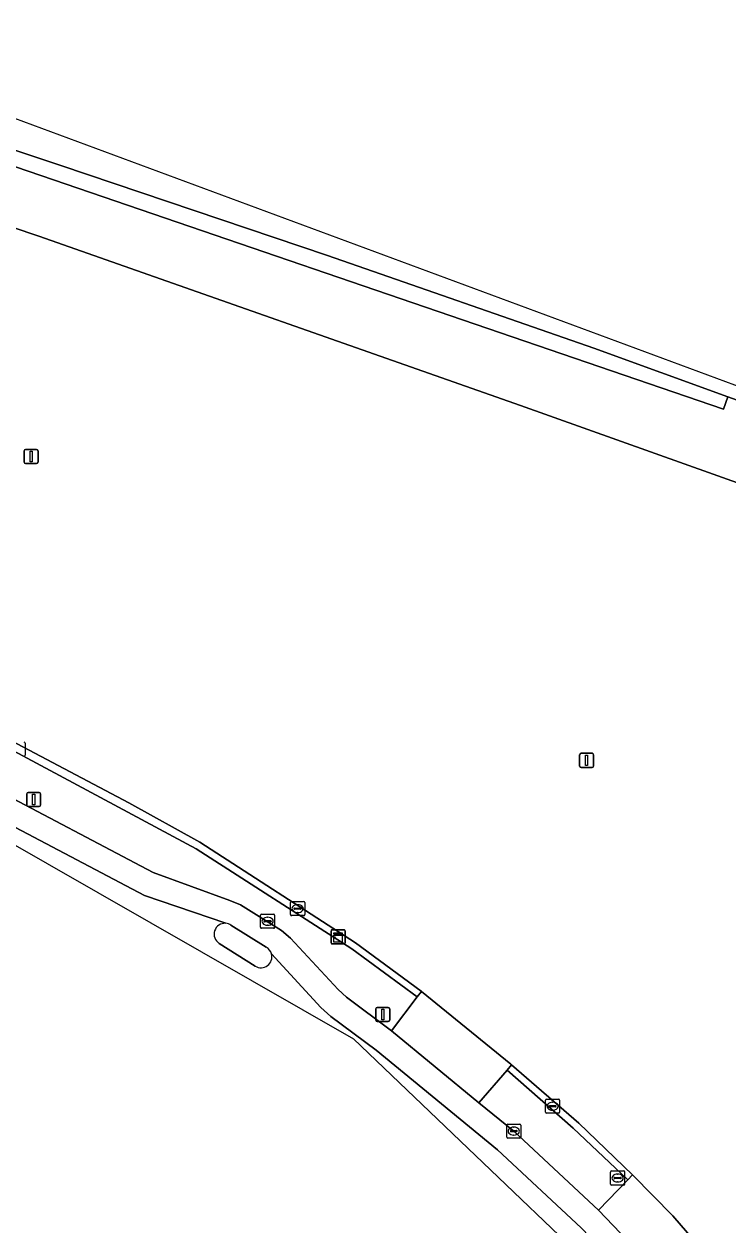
# Model space of a CAD drawing. Extents: x 163683 to 164494, y 382709 to 383872.
# Drawn here: x 163773.9 to 163823.9, y 383781.9 to 383867.1 of the extents above; entities that cross this region are included whole.
import ezdxf

# ---------------------------------------------------------------- set-up
doc = ezdxf.new("R2010")
doc.units = 0
for name, color, linetype in [('IMGEO_Brandkraan', 7, 'Continuous'), ('IMGEO_Geluidsscherm', 7, 'Continuous'), ('IMGEO_Groenvoorziening', 7, 'Continuous'), ('IMGEO_Haag', 7, 'Continuous'), ('IMGEO_Kast', 7, 'Continuous'), ('IMGEO_Kolk', 7, 'Continuous'), ('IMGEO_Lichtmast', 7, 'Continuous'), ('IMGEO_Parkeervlak_gesloten', 7, 'Continuous'), ('IMGEO_Rijbaan_lokaal_gesloten', 7, 'Continuous'), ('IMGEO_Rijbaan_lokaal_open', 7, 'Continuous'), ('IMGEO_Spoorbaan_halfverhard', 7, 'Continuous'), ('IMGEO_Verkeerseiland_open', 7, 'Continuous'), ('IMGEO_Voetpad_open', 7, 'Continuous')]:
    doc.layers.add(name, color=color, linetype=linetype)

msp = doc.modelspace()

# ---------------------------------------------------------------- linework, layer by layer
at = {"layer": 'IMGEO_Brandkraan'}
for p, q in [((163815.568, 383784.827), (163815.568, 383785.679)), ((163815.643, 383785.753), (163816.495, 383785.753)), ((163815.827, 383785.247), (163815.827, 383785.259)), ((163816.265, 383785.21), (163815.867, 383785.21)), ((163815.87, 383785.296), (163816.268, 383785.296)), ((163816.056, 383785.533), (163816.081, 383785.533)), ((163816.311, 383785.259), (163816.311, 383785.247)), ((163816.569, 383785.679), (163816.569, 383784.827)), ((163816.495, 383784.753), (163815.643, 383784.753)), ((163816.079, 383784.973), (163816.054, 383784.973))]:
    msp.add_line(p, q, dxfattribs=at)
for points in [[(163815.568, 383784.827), (163815.568, 383785.679)], [(163815.643, 383785.753), (163816.495, 383785.753)], [(163816.569, 383785.679), (163816.569, 383784.827)], [(163816.495, 383784.753), (163815.643, 383784.753)]]:
    msp.add_lwpolyline(points, dxfattribs=at)
for centre, radius, start, end in [((163815.645, 383785.677), 0.0765, 91.55205, 178.44795), ((163815.645, 383785.677), 0.0765, 91.55205, 178.44795), ((163815.867, 383785.256), 0.0403, 85.87752, 175.75265), ((163815.864, 383785.246), 0.0366, 178.93798, 274.71019), ((163816.268, 383785.253), 0.043, 264.86636, 352.45326), ((163816.272, 383785.258), 0.0386, 1.73085, 96.63898), ((163816.493, 383785.677), 0.0765, 1.55205, 88.44795), ((163816.493, 383785.677), 0.0765, 1.55205, 88.44795), ((163815.645, 383784.829), 0.0765, 181.55205, 268.44795), ((163815.645, 383784.829), 0.0765, 181.55205, 268.44795), ((163816.493, 383784.829), 0.0765, 271.55205, 358.44795), ((163816.493, 383784.829), 0.0765, 271.55205, 358.44795)]:
    msp.add_arc(centre, radius, start, end, dxfattribs=at)
for centre, major_axis, ratio, start_param, end_param in [((163816.055, 383785.253), (-0.387, 0.002), 0.722429, 4.712389, 7.853982), ((163816.08, 383785.253), (-0.39, 0.002), 0.717154, 1.570796, 4.712389)]:
    msp.add_ellipse(centre, major_axis=major_axis, ratio=ratio, start_param=start_param, end_param=end_param, dxfattribs=at)
at = {"layer": 'IMGEO_Geluidsscherm'}
msp.add_lwpolyline([(163763.21, 383861.507), (163763.838, 383861.303), (163776.541, 383857.086), (163795.465, 383850.695), (163814.373, 383844.127), (163823.896, 383840.669), (163825.802, 383839.977), (163839.348, 383835.059), (163848.731, 383831.578), (163862.986, 383826.192), (163867.503, 383824.485), (163886.122, 383817.204), (163904.646, 383809.665)], dxfattribs=at)
at = {"layer": 'IMGEO_Groenvoorziening'}
msp.add_lwpolyline([(163825.802, 383839.977), (163823.896, 383840.669), (163823.581, 383839.804), (163764.52, 383860), (163763.956, 383859.38), (163762.237, 383859.023), (163759.736, 383857.757), (163755.366, 383859.513), (163755.627, 383860.405), (163753.265, 383861.128), (163754.23, 383863.381), (163754.174, 383863.477), (163752.506, 383859.823), (163759.738, 383857.194), (163774.974, 383852.081), (163809.164, 383840.057), (163853.26, 383824.354)], dxfattribs=at)
msp.add_lwpolyline([(163814.373, 383844.127), (163795.465, 383850.695), (163776.541, 383857.086), (163763.838, 383861.303), (163759.863, 383858.903), (163755.844, 383860.339), (163755.627, 383860.405), (163755.366, 383859.513), (163759.736, 383857.757), (163762.237, 383859.023), (163763.956, 383859.38), (163764.52, 383860), (163823.581, 383839.804), (163823.896, 383840.669)], close=True, dxfattribs=at)
at = {"layer": 'IMGEO_Haag'}
msp.add_lwpolyline([(163814.373, 383844.127), (163795.465, 383850.695), (163776.541, 383857.086), (163763.838, 383861.303), (163759.863, 383858.903), (163755.844, 383860.339), (163755.627, 383860.405), (163755.366, 383859.513), (163759.736, 383857.757), (163762.237, 383859.023), (163763.956, 383859.38), (163764.52, 383860), (163823.581, 383839.804), (163823.896, 383840.669)], close=True, dxfattribs=at)
at = {"layer": 'IMGEO_Kast'}
for p, q in [((163795.721, 383801.934), (163795.721, 383802.775)), ((163795.721, 383802.775), (163795.721, 383801.934)), ((163795.796, 383802.859), (163796.637, 383802.859)), ((163796.637, 383802.859), (163795.796, 383802.859)), ((163796.721, 383802.784), (163796.721, 383801.943)), ((163796.721, 383801.943), (163796.721, 383802.784)), ((163796.646, 383801.859), (163795.805, 383801.859)), ((163795.805, 383801.859), (163796.646, 383801.859))]:
    msp.add_line(p, q, dxfattribs=at)
for points in [[(163795.916, 383802.649), (163796.516, 383802.649), (163796.516, 383802.564), (163795.916, 383802.564), (163795.916, 383802.649)], [(163795.916, 383802.474), (163796.516, 383802.474), (163796.516, 383801.985), (163795.916, 383801.985), (163795.916, 383802.474)]]:
    msp.add_lwpolyline(points, dxfattribs=at)
msp.add_circle((163796, 383802.323), 0.0377, dxfattribs=at)
for centre, start, end in [((163795.799, 383802.781), 92.4484, 184.28452), ((163795.799, 383802.781), 92.4484, 184.28452), ((163796.643, 383802.781), 2.4484, 94.28452), ((163796.643, 383802.781), 2.4484, 94.28452), ((163795.799, 383801.937), 182.4484, 274.28452), ((163795.799, 383801.937), 182.4484, 274.28452), ((163796.643, 383801.937), 272.4484, 4.28452), ((163796.643, 383801.937), 272.4484, 4.28452)]:
    msp.add_arc(centre, 0.0779, start, end, dxfattribs=at)
at = {"layer": 'IMGEO_Kolk'}
for p, q in [((163774, 383816.107), (163774, 383815.255)), ((163792.852, 383803.94), (163792.852, 383804.792)), ((163792.927, 383804.866), (163793.779, 383804.866)), ((163793.853, 383804.792), (163793.853, 383803.94)), ((163790.719, 383803.043), (163790.719, 383803.895)), ((163790.794, 383803.969), (163791.646, 383803.969)), ((163791.72, 383803.895), (163791.72, 383803.043)), ((163793.779, 383803.866), (163792.927, 383803.866)), ((163793.111, 383804.36), (163793.111, 383804.372)), ((163793.549, 383804.323), (163793.151, 383804.323)), ((163793.154, 383804.409), (163793.552, 383804.409)), ((163793.363, 383804.086), (163793.338, 383804.086)), ((163793.34, 383804.646), (163793.365, 383804.646)), ((163793.595, 383804.372), (163793.595, 383804.36)), ((163791.646, 383802.969), (163790.794, 383802.969)), ((163790.978, 383803.463), (163790.978, 383803.475)), ((163791.416, 383803.426), (163791.018, 383803.426)), ((163791.021, 383803.512), (163791.419, 383803.512)), ((163791.23, 383803.189), (163791.205, 383803.189)), ((163791.207, 383803.749), (163791.232, 383803.749)), ((163791.462, 383803.475), (163791.462, 383803.463)), ((163810.952, 383789.922), (163810.952, 383790.774)), ((163811.027, 383790.848), (163811.879, 383790.848)), ((163811.211, 383790.342), (163811.211, 383790.354)), ((163811.649, 383790.305), (163811.251, 383790.305)), ((163811.254, 383790.391), (163811.652, 383790.391)), ((163811.44, 383790.628), (163811.465, 383790.628)), ((163811.695, 383790.354), (163811.695, 383790.342)), ((163811.953, 383790.774), (163811.953, 383789.922)), ((163811.879, 383789.848), (163811.027, 383789.848)), ((163811.463, 383790.068), (163811.438, 383790.068)), ((163808.196, 383788.156), (163808.196, 383789.008)), ((163808.271, 383789.082), (163809.123, 383789.082)), ((163808.455, 383788.576), (163808.455, 383788.588)), ((163808.893, 383788.539), (163808.495, 383788.539)), ((163808.498, 383788.625), (163808.896, 383788.625)), ((163808.684, 383788.862), (163808.709, 383788.862)), ((163808.939, 383788.588), (163808.939, 383788.576)), ((163809.197, 383789.008), (163809.197, 383788.156)), ((163809.123, 383788.082), (163808.271, 383788.082)), ((163808.707, 383788.302), (163808.682, 383788.302))]:
    msp.add_line(p, q, dxfattribs=at)
for points in [[(163774, 383816.107), (163774, 383815.255)], [(163792.852, 383803.94), (163792.852, 383804.792)], [(163792.927, 383804.866), (163793.779, 383804.866)], [(163793.853, 383804.792), (163793.853, 383803.94)], [(163790.719, 383803.043), (163790.719, 383803.895)], [(163790.794, 383803.969), (163791.646, 383803.969)], [(163791.72, 383803.895), (163791.72, 383803.043)], [(163793.779, 383803.866), (163792.927, 383803.866)], [(163791.646, 383802.969), (163790.794, 383802.969)], [(163810.952, 383789.922), (163810.952, 383790.774)], [(163811.027, 383790.848), (163811.879, 383790.848)], [(163811.953, 383790.774), (163811.953, 383789.922)], [(163811.879, 383789.848), (163811.027, 383789.848)], [(163808.196, 383788.156), (163808.196, 383789.008)], [(163808.271, 383789.082), (163809.123, 383789.082)], [(163809.197, 383789.008), (163809.197, 383788.156)], [(163809.123, 383788.082), (163808.271, 383788.082)]]:
    msp.add_lwpolyline(points, dxfattribs=at)
for centre, radius, start, end in [((163773.924, 383816.105), 0.0765, 1.55205, 88.44795), ((163773.924, 383816.105), 0.0765, 1.55205, 88.44795), ((163773.924, 383815.257), 0.0765, 271.55205, 358.44795), ((163773.924, 383815.257), 0.0765, 271.55205, 358.44795), ((163792.929, 383804.79), 0.0765, 91.55205, 178.44795), ((163792.929, 383804.79), 0.0765, 91.55205, 178.44795), ((163793.777, 383804.79), 0.0765, 1.55205, 88.44795), ((163793.777, 383804.79), 0.0765, 1.55205, 88.44795), ((163790.796, 383803.893), 0.0765, 91.55205, 178.44795), ((163790.796, 383803.893), 0.0765, 91.55205, 178.44795), ((163791.644, 383803.893), 0.0765, 1.55205, 88.44795), ((163791.644, 383803.893), 0.0765, 1.55205, 88.44795), ((163792.929, 383803.942), 0.0765, 181.55205, 268.44795), ((163792.929, 383803.942), 0.0765, 181.55205, 268.44795), ((163793.151, 383804.369), 0.0403, 85.87752, 175.75265), ((163793.148, 383804.359), 0.0366, 178.93798, 274.71019), ((163793.552, 383804.366), 0.043, 264.86636, 352.45326), ((163793.556, 383804.371), 0.0386, 1.73085, 96.63898), ((163793.777, 383803.942), 0.0765, 271.55205, 358.44795), ((163793.777, 383803.942), 0.0765, 271.55205, 358.44795), ((163790.796, 383803.045), 0.0765, 181.55205, 268.44795), ((163790.796, 383803.045), 0.0765, 181.55205, 268.44795), ((163791.018, 383803.472), 0.0403, 85.87752, 175.75265), ((163791.015, 383803.462), 0.0366, 178.93798, 274.71019), ((163791.419, 383803.469), 0.043, 264.86636, 352.45326), ((163791.423, 383803.474), 0.0386, 1.73085, 96.63898), ((163791.644, 383803.045), 0.0765, 271.55205, 358.44795), ((163791.644, 383803.045), 0.0765, 271.55205, 358.44795), ((163811.029, 383790.772), 0.0765, 91.55205, 178.44795), ((163811.029, 383790.772), 0.0765, 91.55205, 178.44795), ((163811.251, 383790.351), 0.0403, 85.87752, 175.75265), ((163811.248, 383790.341), 0.0366, 178.93798, 274.71019), ((163811.652, 383790.348), 0.043, 264.86636, 352.45326), ((163811.656, 383790.353), 0.0386, 1.73085, 96.63898), ((163811.877, 383790.772), 0.0765, 1.55205, 88.44795), ((163811.877, 383790.772), 0.0765, 1.55205, 88.44795), ((163811.029, 383789.924), 0.0765, 181.55205, 268.44795), ((163811.029, 383789.924), 0.0765, 181.55205, 268.44795), ((163811.877, 383789.924), 0.0765, 271.55205, 358.44795), ((163811.877, 383789.924), 0.0765, 271.55205, 358.44795), ((163808.273, 383789.006), 0.0765, 91.55205, 178.44795), ((163808.273, 383789.006), 0.0765, 91.55205, 178.44795), ((163808.495, 383788.585), 0.0403, 85.87752, 175.75265), ((163808.492, 383788.575), 0.0366, 178.93798, 274.71019), ((163808.896, 383788.582), 0.043, 264.86636, 352.45326), ((163808.9, 383788.587), 0.0386, 1.73085, 96.63898), ((163809.121, 383789.006), 0.0765, 1.55205, 88.44795), ((163809.121, 383789.006), 0.0765, 1.55205, 88.44795), ((163808.273, 383788.158), 0.0765, 181.55205, 268.44795), ((163808.273, 383788.158), 0.0765, 181.55205, 268.44795), ((163809.121, 383788.158), 0.0765, 271.55205, 358.44795), ((163809.121, 383788.158), 0.0765, 271.55205, 358.44795)]:
    msp.add_arc(centre, radius, start, end, dxfattribs=at)
for centre, major_axis, ratio, start_param, end_param in [((163793.339, 383804.366), (-0.387, 0.002), 0.722429, 4.712389, 7.853982), ((163793.364, 383804.366), (-0.39, 0.002), 0.717154, 1.570796, 4.712389), ((163791.206, 383803.469), (-0.387, 0.002), 0.722429, 4.712389, 7.853982), ((163791.231, 383803.469), (-0.39, 0.002), 0.717154, 1.570796, 4.712389), ((163811.439, 383790.348), (-0.387, 0.002), 0.722429, 4.712389, 7.853982), ((163811.464, 383790.348), (-0.39, 0.002), 0.717154, 1.570796, 4.712389), ((163808.683, 383788.582), (-0.387, 0.002), 0.722429, 4.712389, 7.853982), ((163808.708, 383788.582), (-0.39, 0.002), 0.717154, 1.570796, 4.712389)]:
    msp.add_ellipse(centre, major_axis=major_axis, ratio=ratio, start_param=start_param, end_param=end_param, dxfattribs=at)
at = {"layer": 'IMGEO_Lichtmast'}
for p, q in [((163773.935, 383836.032), (163773.935, 383836.832)), ((163773.935, 383836.832), (163773.935, 383836.032)), ((163774.035, 383836.932), (163774.825, 383836.932)), ((163774.825, 383836.932), (163774.035, 383836.932)), ((163774.925, 383836.832), (163774.925, 383836.032)), ((163774.925, 383836.032), (163774.925, 383836.832)), ((163774.825, 383835.932), (163774.035, 383835.932)), ((163774.035, 383835.932), (163774.825, 383835.932)), ((163813.37, 383814.483), (163813.37, 383815.283)), ((163813.37, 383815.283), (163813.37, 383814.483)), ((163813.47, 383815.383), (163814.26, 383815.383)), ((163814.26, 383815.383), (163813.47, 383815.383)), ((163814.36, 383815.283), (163814.36, 383814.483)), ((163814.36, 383814.483), (163814.36, 383815.283)), ((163814.26, 383814.383), (163813.47, 383814.383)), ((163813.47, 383814.383), (163814.26, 383814.383)), ((163774.119, 383811.711), (163774.119, 383812.511)), ((163774.119, 383812.511), (163774.119, 383811.711)), ((163774.219, 383812.611), (163775.009, 383812.611)), ((163775.009, 383812.611), (163774.219, 383812.611)), ((163775.109, 383812.511), (163775.109, 383811.711)), ((163775.109, 383811.711), (163775.109, 383812.511)), ((163775.009, 383811.611), (163774.219, 383811.611)), ((163774.219, 383811.611), (163775.009, 383811.611)), ((163798.901, 383796.452), (163798.901, 383797.252)), ((163798.901, 383797.252), (163798.901, 383796.452)), ((163799.001, 383797.352), (163799.791, 383797.352)), ((163799.791, 383797.352), (163799.001, 383797.352)), ((163799.891, 383797.252), (163799.891, 383796.452)), ((163799.891, 383796.452), (163799.891, 383797.252)), ((163799.791, 383796.352), (163799.001, 383796.352)), ((163799.001, 383796.352), (163799.791, 383796.352))]:
    msp.add_line(p, q, dxfattribs=at)
for points in [[(163774.355, 383836.807), (163774.505, 383836.807), (163774.505, 383836.057), (163774.355, 383836.057), (163774.355, 383836.807)], [(163813.79, 383815.258), (163813.94, 383815.258), (163813.94, 383814.508), (163813.79, 383814.508), (163813.79, 383815.258)], [(163774.539, 383812.486), (163774.689, 383812.486), (163774.689, 383811.736), (163774.539, 383811.736), (163774.539, 383812.486)], [(163799.321, 383797.227), (163799.471, 383797.227), (163799.471, 383796.477), (163799.321, 383796.477), (163799.321, 383797.227)]]:
    msp.add_lwpolyline(points, dxfattribs=at)
for centre, start, end in [((163774.035, 383836.832), 90, 180), ((163774.035, 383836.832), 90, 180), ((163774.825, 383836.832), 0, 90), ((163774.825, 383836.832), 360, 90), ((163774.035, 383836.032), 180, 270), ((163774.035, 383836.032), 180, 270), ((163774.825, 383836.032), 270, 0), ((163774.825, 383836.032), 270, 0), ((163813.47, 383815.283), 90, 180), ((163813.47, 383815.283), 90, 180), ((163814.26, 383815.283), 0, 90), ((163814.26, 383815.283), 360, 90), ((163813.47, 383814.483), 180, 270), ((163813.47, 383814.483), 180, 270), ((163814.26, 383814.483), 270, 0), ((163814.26, 383814.483), 270, 0), ((163774.219, 383812.511), 90, 180), ((163774.219, 383812.511), 90, 180), ((163775.009, 383812.511), 0, 90), ((163775.009, 383812.511), 360, 90), ((163774.219, 383811.711), 180, 270), ((163774.219, 383811.711), 180, 270), ((163775.009, 383811.711), 270, 0), ((163775.009, 383811.711), 270, 0), ((163799.001, 383797.252), 90, 180), ((163799.001, 383797.252), 90, 180), ((163799.791, 383797.252), 0, 90), ((163799.791, 383797.252), 360, 90), ((163799.001, 383796.452), 180, 270), ((163799.001, 383796.452), 180, 270), ((163799.791, 383796.452), 270, 0), ((163799.791, 383796.452), 270, 0)]:
    msp.add_arc(centre, 0.1, start, end, dxfattribs=at)
at = {"layer": 'IMGEO_Parkeervlak_gesloten'}
msp.add_lwpolyline([(163853.26, 383824.354), (163809.164, 383840.057), (163774.974, 383852.081), (163759.738, 383857.194), (163752.506, 383859.823), (163747.209, 383847.823), (163743.059, 383832.092), (163743.225, 383832.004), (163748.972, 383828.972), (163754.257, 383826.183), (163781.371, 383811.875), (163786.416, 383809.09), (163797.456, 383801.936), (163802.118, 383798.505), (163802.152, 383798.477), (163808.494, 383793.336), (163808.545, 383793.291), (163813.309, 383789.14), (163817.124, 383785.488), (163817.155, 383785.459), (163819.981, 383782.565), (163823.431, 383778.607)], dxfattribs=at)
at = {"layer": 'IMGEO_Rijbaan_lokaal_gesloten'}
for points in [[(163740.391, 383831.187), (163740.171, 383831.8), (163739.006, 383828.29), (163751.861, 383821.563), (163768.053, 383812.886), (163782.486, 383805.294), (163788.248, 383803.323)], [(163817.822, 383779.735), (163814.709, 383782.965), (163808.697, 383788.582), (163806.223, 383790.593), (163800.01, 383795.701), (163796.819, 383798.076), (163796.219, 383798.623), (163792.838, 383802.278), (163792.21, 383802.806), (163789.291, 383804.631), (163788.532, 383804.934), (163783.091, 383806.937), (163771.408, 383813.073), (163752.624, 383823.14), (163747.375, 383825.902), (163742.955, 383828.205)], [(163788.62, 383803.195), (163791.125, 383801.624)], [(163791.495, 383801.152), (163795.004, 383797.358), (163795.704, 383796.724), (163798.931, 383794.322), (163807.546, 383787.262), (163813.48, 383781.718)]]:
    msp.add_lwpolyline(points, dxfattribs=at)
for centre, radius, start, end in [((163788.189, 383802.548), 0.777, 56.35571, 85.66904), ((163790.742, 383800.943), 0.782, 15.53081, 60.65486)]:
    msp.add_arc(centre, radius, start, end, dxfattribs=at)
at = {"layer": 'IMGEO_Rijbaan_lokaal_open'}
for points in [[(163788.248, 383803.323), (163782.486, 383805.294), (163768.053, 383812.886), (163751.861, 383821.563), (163739.006, 383828.29), (163738.938, 383828.14), (163738.87, 383827.991)], [(163738.87, 383827.991), (163745.323, 383824.848), (163764.758, 383813.738), (163797.329, 383795.12), (163822.76, 383770.824), (163844.191, 383735.094), (163845.095, 383730.355), (163845.095, 383730.355), (163846.266, 383730.801), (163845.783, 383732.111), (163839.574, 383745.911), (163837.753, 383749.298), (163833.676, 383756.135), (163830.03, 383761.425), (163824.043, 383769.715), (163816.524, 383778.56), (163813.48, 383781.718), (163807.546, 383787.262), (163798.931, 383794.322), (163795.704, 383796.724), (163795.004, 383797.358), (163791.495, 383801.152)], [(163790.34, 383800.279), (163787.784, 383801.899)]]:
    msp.add_lwpolyline(points, dxfattribs=at)
for points in [[(163802.118, 383798.505), (163797.456, 383801.936), (163786.416, 383809.09), (163781.371, 383811.875), (163754.257, 383826.183), (163754.058, 383825.802), (163786.143, 383808.617), (163797.199, 383801.514), (163801.841, 383798.103), (163802.152, 383798.477)], [(163816.798, 383785.13), (163817.124, 383785.488), (163813.309, 383789.14), (163808.545, 383793.291), (163808.219, 383792.912), (163812.924, 383788.788)]]:
    msp.add_lwpolyline(points, close=True, dxfattribs=at)
for centre, radius, start, end in [((163788.192, 383802.554), 0.771, 85.86491, 238.03945), ((163790.745, 383800.944), 0.779, 238.69036, 15.47684)]:
    msp.add_arc(centre, radius, start, end, dxfattribs=at)
at = {"layer": 'IMGEO_Spoorbaan_halfverhard'}
msp.add_lwpolyline([(163829.513, 383839.601), (163759.195, 383865.619), (163754.839, 383867.119), (163754.687, 383866.809), (163753.7, 383864.609), (163753.961, 383864.492), (163754.523, 383864.24), (163754.174, 383863.477), (163754.23, 383863.381), (163753.265, 383861.128), (163755.627, 383860.405), (163755.844, 383860.339), (163755.916, 383860.553), (163759.636, 383859.349), (163763.21, 383861.507), (163763.838, 383861.303), (163776.541, 383857.086), (163795.465, 383850.695), (163814.373, 383844.127), (163823.896, 383840.669), (163825.802, 383839.977)], dxfattribs=at)
at = {"layer": 'IMGEO_Verkeerseiland_open'}
for points in [[(163791.125, 383801.624), (163788.62, 383803.195)], [(163787.784, 383801.899), (163790.34, 383800.279)]]:
    msp.add_lwpolyline(points, dxfattribs=at)
for centre, radius, start, end in [((163788.192, 383802.554), 0.771, 85.86491, 238.03945), ((163788.189, 383802.548), 0.777, 56.35571, 85.66904), ((163790.742, 383800.943), 0.782, 15.53081, 60.65486), ((163790.745, 383800.944), 0.779, 238.69036, 15.47684)]:
    msp.add_arc(centre, radius, start, end, dxfattribs=at)
at = {"layer": 'IMGEO_Voetpad_open'}
for points in [[(163752.624, 383823.14), (163771.408, 383813.073), (163783.091, 383806.937), (163788.532, 383804.934), (163789.291, 383804.631), (163792.21, 383802.806), (163792.838, 383802.278), (163796.219, 383798.623), (163796.819, 383798.076), (163800.01, 383795.701), (163801.841, 383798.103), (163797.199, 383801.514), (163786.143, 383808.617), (163754.058, 383825.802)], [(163808.219, 383792.912), (163808.545, 383793.291), (163808.494, 383793.336), (163802.152, 383798.477), (163801.841, 383798.103), (163800.01, 383795.701), (163806.223, 383790.593)], [(163806.223, 383790.593), (163808.697, 383788.582), (163814.709, 383782.965), (163816.798, 383785.13), (163812.924, 383788.788), (163808.219, 383792.912)], [(163823.431, 383778.607), (163819.981, 383782.565), (163817.155, 383785.459), (163817.124, 383785.488), (163816.798, 383785.13), (163814.709, 383782.965), (163817.822, 383779.735), (163820.722, 383776.321), (163823.047, 383778.282)]]:
    msp.add_lwpolyline(points, close=True, dxfattribs=at)

doc.saveas('drawing.dxf')
